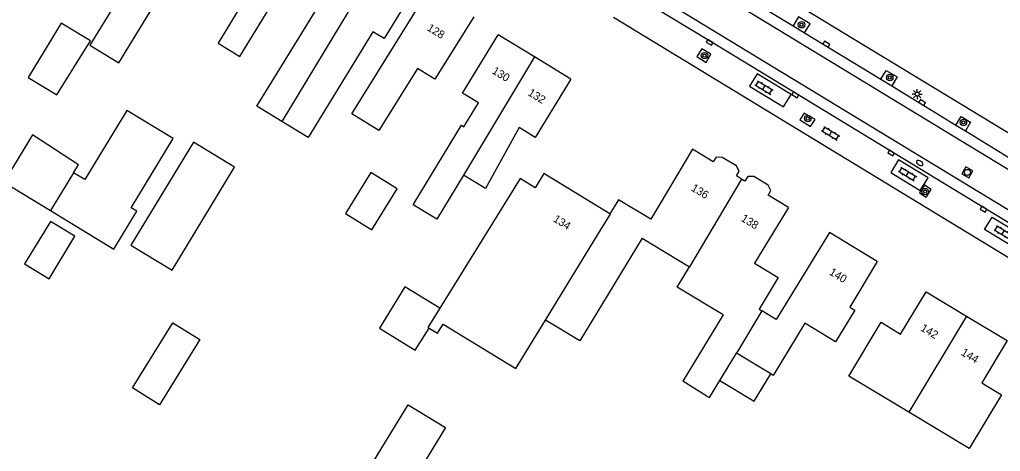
# Model space of a CAD drawing. Extents: x 136000 to 141014, y 402000 to 403500.
# Drawn here: x 138520.3 to 138642.8, y 402143.7 to 402197.6 of the extents above; entities that cross this region are included whole.
import ezdxf

# ---------------------------------------------------------------- set-up
doc = ezdxf.new("R2010")
doc.units = 0
for name, color, linetype in [('gg-anno-huisnummerreeks BGT', 7, 'Continuous'), ('gg-bbg-bijgebouw', 7, 'Continuous'), ('gg-bbg-gedigitaliseerde bebouwing', 7, 'Continuous'), ('gg-bbg-gedigitaliseerde bijgebouw', 7, 'Continuous'), ('gg-bbg-hoofdgebouw', 7, 'Continuous'), ('gg-bbg-luifel en loopbrug', 7, 'Continuous'), ('gg-bbg-tussenscheiding', 7, 'Continuous'), ('gg-knt-verharding', 7, 'Continuous'), ('gg-knt-verharding nz', 7, 'Continuous'), ('gt-symb-boom', 7, 'Continuous'), ('gt-symb-brandkraan', 7, 'Continuous'), ('gt-symb-klinker verharding', 7, 'Continuous'), ('gt-symb-kolk', 7, 'Continuous'), ('gt-symb-lichtmast', 7, 'Continuous'), ('gt-symb-rioolschacht', 7, 'Continuous')]:
    doc.layers.add(name, color=color, linetype=linetype)

# ---------------------------------------------------------------- blocks, each defined once
blk = doc.blocks.new('gt0-BOOM')
at = {"layer": 'gt-symb-boom'}
for radius in [0.4, 0.2]:
    blk.add_circle((0, 0), radius, dxfattribs=at)
blk = doc.blocks.new('gt0-KOLK')
at = {"layer": 'gt-symb-kolk'}
blk.add_lwpolyline([(0, 0), (0.38, 0), (0.38, 0.4), (-0.37, 0.4), (-0.37, 0), (0, 0)], dxfattribs=at)
blk = doc.blocks.new('gt0-LMAST')
at = {"layer": 'gt-symb-lichtmast'}
for p, q in [((-0.18, 0.17), (-0.45, 0.44)), ((0, 0.25), (0, 0.62)), ((0.17, 0.17), (0.44, 0.44)), ((-0.25, 0), (-0.63, 0)), ((-0.18, -0.18), (-0.45, -0.45)), ((0, -0.25), (0, -0.63)), ((0.44, -0.45), (0.17, -0.18)), ((0.25, 0), (0.62, 0))]:
    blk.add_line(p, q, dxfattribs=at)
blk.add_circle((0, 0), 0.25, dxfattribs=at)
blk = doc.blocks.new('gt0-KL1')
at = {"layer": 'gt-symb-klinker verharding'}
for p, q in [((-1.15, 0.3), (1.15, 0.3)), ((-1, -0.3), (-1, 0.3)), ((-0.5, 0.3), (-0.5, 0.45)), ((0, -0.3), (0, 0.3)), ((0.5, 0.3), (0.5, 0.45)), ((1, -0.3), (1, 0.3)), ((-1.15, -0.3), (1.15, -0.3)), ((-0.5, -0.45), (-0.5, -0.3)), ((0.5, -0.45), (0.5, -0.3))]:
    blk.add_line(p, q, dxfattribs=at)
blk = doc.blocks.new('gt0-RS')
at = {"layer": 'gt-symb-rioolschacht'}
blk.add_lwpolyline([(-0.5, -0.5), (0.5, -0.5), (0.5, 0.5), (-0.5, 0.5)], close=True, dxfattribs=at)
blk.add_circle((0, 0), 0.375, dxfattribs=at)
blk = doc.blocks.new('gt0-BR')
at = {"layer": 'gt-symb-brandkraan'}
for centre, radius, start, end in [((-0.24, 0), 0.206, 107.5669, 252.4331), ((0.6, -2.66), 3, 106.892, 107.5669), ((0, -0.69), 0.938, 73.108, 106.892), ((-0.6, -2.66), 3, 72.4331, 73.108), ((0.24, 0), 0.206, 287.567, 72.4331), ((0.6, 2.66), 3, 252.4331, 253.108), ((0, 0.69), 0.938, 253.108, 286.8921), ((-0.6, 2.66), 3, 286.8921, 287.567)]:
    blk.add_arc(centre, radius, start, end, dxfattribs=at)

msp = doc.modelspace()

# ---------------------------------------------------------------- linework, layer by layer
at = {"layer": 'gg-bbg-bijgebouw'}
for points in [[(138542.85, 402157.65), (138537.79, 402149.51), (138534.42, 402151.6), (138539.48, 402159.74), (138542.85, 402157.65)], [(138568.08, 402137.71), (138563.4, 402140.57), (138568.84, 402149.51), (138573.52, 402146.66), (138568.08, 402137.71)]]:
    msp.add_lwpolyline(points, dxfattribs=at)
at = {"layer": 'gg-bbg-gedigitaliseerde bebouwing'}
for p, q in [((138582.86, 402177.74), (138572.8, 402161.56)), ((138598.08, 402170.31), (138603.97, 402166.73)), ((138608.21, 402160.74), (138603.14, 402152.43)), ((138622.22, 402157.37), (138618.41, 402159.7)), ((138607.77, 402152.54), (138609.84, 402155.96)), ((138614.13, 402153.34), (138609.84, 402155.96)), ((138606.09, 402150.63), (138603.14, 402152.43))]:
    msp.add_line(p, q, dxfattribs=at)
for points in [[(138547.49, 402198.56), (138545.11, 402194.67), (138547.82, 402193.01), (138557.71, 402209.13)], [(138553.08, 402184.87), (138549.96, 402186.78), (138558.1, 402200.08), (138556.52, 402201.05), (138560.72, 402207.93)], [(138534.83, 402203.78), (138529.11, 402194.42), (138532.73, 402192.21), (138538.44, 402201.55), (138537.4, 402202.18)], [(138570.11, 402202.18), (138565.85, 402195.22), (138564.45, 402196.08), (138556.36, 402182.86), (138553.08, 402184.87)], [(138577.04, 402197.95), (138572.19, 402190.16), (138570.01, 402191.51), (138565.18, 402183.74), (138561.81, 402185.83), (138571.49, 402201.4)], [(138575.77, 402178.17), (138572.42, 402172.66), (138569.49, 402174.45), (138575.5, 402184.41), (138575.82, 402184.22), (138577.64, 402187.21), (138575.64, 402188.42), (138580.08, 402195.71)], [(138589.16, 402190.16), (138584.73, 402182.88), (138582.71, 402184.11), (138578.51, 402176.5), (138575.77, 402178.17)], [(138598.08, 402170.31), (138590.3, 402157.49), (138586.02, 402160.08)], [(138608.21, 402160.74), (138602.45, 402164.18), (138603.97, 402166.73)], [(138571.46, 402159.07), (138572.54, 402158.42), (138573.23, 402159.55), (138582.31, 402154.03), (138586.02, 402160.08)], [(138618.41, 402159.7), (138614.42, 402153.17), (138614.13, 402153.34)], [(138606.09, 402150.63), (138606.48, 402150.4), (138607.77, 402152.54)]]:
    msp.add_lwpolyline(points, dxfattribs=at)
at = {"layer": 'gg-bbg-gedigitaliseerde bijgebouw'}
for points in [[(138521.39, 402190.37), (138524.97, 402188.2), (138529.17, 402194.95), (138525.51, 402197.17), (138521.39, 402190.37)], [(138524.18, 402173.75), (138532.1, 402168.94), (138534.98, 402173.68), (138534.28, 402174.11), (138539.52, 402182.74), (138533.73, 402186.25), (138528.49, 402177.62), (138527.08, 402178.48)], [(138527.08, 402178.48), (138527.68, 402179.46), (138521.93, 402183.2), (138518.35, 402177.29), (138524.18, 402173.75)], [(138534.22, 402169.42), (138539.37, 402166.3), (138547.18, 402179.16), (138542.03, 402182.29), (138534.22, 402169.42)], [(138564.3, 402171.36), (138567.48, 402176.48), (138564.2, 402178.51), (138561.03, 402173.38), (138564.3, 402171.36)], [(138520.96, 402167.09), (138524.02, 402165.24), (138527.24, 402170.54), (138524.18, 402172.4), (138520.96, 402167.09)], [(138572.8, 402161.56), (138568.44, 402164.24), (138565.27, 402159.08), (138569.75, 402156.32), (138571.46, 402159.07)]]:
    msp.add_lwpolyline(points, dxfattribs=at)
at = {"layer": 'gg-bbg-hoofdgebouw'}
for p, q in [((138584.62, 402192.93), (138580.08, 402195.71)), ((138589.16, 402190.16), (138584.62, 402192.93)), ((138606.96, 402179.84), (138604.37, 402181.41)), ((138610.5, 402177.68), (138609.86, 402178.07)), ((138610.92, 402177.43), (138610.5, 402177.68)), ((138616.35, 402174.13), (138613.8, 402175.68)), ((138627.44, 402167.38), (138621.47, 402171.02))]:
    msp.add_line(p, q, dxfattribs=at)
for points in [[(138604.37, 402181.41), (138599.17, 402172.68), (138595.14, 402175.11), (138594.04, 402173.35)], [(138609.86, 402178.07), (138610.21, 402178.64), (138609.85, 402179.32), (138608.07, 402180.39), (138607.31, 402180.41), (138606.96, 402179.84)], [(138594.04, 402173.35), (138585.79, 402178.37), (138584.71, 402176.6), (138582.86, 402177.74)], [(138613.8, 402175.68), (138614.15, 402176.25), (138613.8, 402176.93), (138612.02, 402178), (138611.27, 402177.99), (138610.92, 402177.43)], [(138616.35, 402174.13), (138612.12, 402167.17), (138615.07, 402165.37), (138612.68, 402161.44), (138613.02, 402161.23)], [(138621.47, 402171.02), (138614.83, 402160.13), (138613.02, 402161.23)], [(138627.44, 402167.38), (138624, 402161.7), (138624.63, 402161.31), (138622.22, 402157.37)], [(138631.39, 402148.57), (138623.88, 402153.07), (138627.91, 402159.8), (138630.36, 402158.33), (138633.54, 402163.6), (138638.6, 402160.56)], [(138638.6, 402160.56), (138643.67, 402157.51), (138640.49, 402152.23), (138642.94, 402150.75), (138638.92, 402144.05), (138631.39, 402148.57)]]:
    msp.add_lwpolyline(points, dxfattribs=at)
at = {"layer": 'gg-bbg-luifel en loopbrug'}
for p, q in [((138607.77, 402152.54), (138612.05, 402149.93)), ((138612.05, 402149.93), (138614.13, 402153.34))]:
    msp.add_line(p, q, dxfattribs=at)
at = {"layer": 'gg-bbg-tussenscheiding'}
for p, q in [((138565.32, 402205.12), (138553.08, 402184.87)), ((138584.62, 402192.93), (138575.77, 402178.17)), ((138527.08, 402178.48), (138524.18, 402173.75)), ((138610.5, 402177.68), (138603.97, 402166.73)), ((138586.02, 402160.08), (138593.01, 402171.49)), ((138613.02, 402161.23), (138609.84, 402155.96)), ((138638.6, 402160.56), (138631.39, 402148.57))]:
    msp.add_line(p, q, dxfattribs=at)
for points in [[(138593.01, 402171.49), (138594.12, 402173.3), (138594.04, 402173.35)], [(138572.8, 402161.56), (138571.33, 402159.16), (138571.46, 402159.07)]]:
    msp.add_lwpolyline(points, dxfattribs=at)
at = {"layer": 'gg-knt-verharding'}
for p, q in [((138594.68, 402213.34), (138661.74, 402172.56)), ((138602.48, 402205.6), (138616.93, 402196.8)), ((138720.64, 402121.15), (138594.49, 402197.84)), ((138616.93, 402196.8), (138618.35, 402195.95)), ((138618.35, 402195.95), (138627.88, 402190.15)), ((138627.88, 402190.15), (138629.25, 402189.32)), ((138637.26, 402184.43), (138638.45, 402183.7))]:
    msp.add_line(p, q, dxfattribs=at)
for points in [[(138596.46, 402201.09), (138597.18, 402200.64), (138606.61, 402194.92), (138640.81, 402174.08), (138651.08, 402167.87), (138694.31, 402141.6), (138725.47, 402122.61)], [(138618.35, 402195.95), (138619.04, 402197.08), (138617.62, 402197.94), (138616.93, 402196.8)], [(138604.89, 402192.98), (138606.06, 402192.24), (138606.67, 402193.26), (138605.54, 402193.95), (138604.89, 402192.98)], [(138627.88, 402190.15), (138628.55, 402191.25), (138629.94, 402190.46), (138629.25, 402189.32)], [(138629.25, 402189.32), (138632.93, 402187.08), (138637.26, 402184.43)], [(138617.76, 402185.07), (138619.1, 402184.24), (138619.67, 402185.11), (138618.31, 402185.93), (138617.76, 402185.07)], [(138637.26, 402184.43), (138637.91, 402185.49), (138639.1, 402184.77), (138638.45, 402183.7)], [(138638.45, 402183.7), (138644.41, 402180.04), (138645.45, 402179.36)], [(138632.72, 402175.97), (138633.56, 402175.44), (138634.16, 402176.4), (138633.32, 402176.92), (138632.72, 402175.97)]]:
    msp.add_lwpolyline(points, dxfattribs=at)
at = {"layer": 'gg-knt-verharding nz'}
for p, q in [((138599.39, 402205.92), (138728.41, 402127.43)), ((138726.18, 402123.73), (138597.13, 402202.19))]:
    msp.add_line(p, q, dxfattribs=at)
for points in [[(138612.42, 402190.82), (138611.49, 402189.27), (138615.74, 402186.69), (138616.68, 402188.24), (138612.42, 402190.82)], [(138630.09, 402180.07), (138629.15, 402178.5), (138632.8, 402176.27), (138633.78, 402177.83), (138630.09, 402180.07)], [(138640.85, 402171.39), (138641.79, 402172.92), (138646.11, 402170.29), (138645.17, 402168.75), (138640.85, 402171.39)]]:
    msp.add_lwpolyline(points, dxfattribs=at)

# ---------------------------------------------------------------- block references
at = {"layer": 'gt-symb-boom'}
for p in [(138617.98, 402196.95), (138605.86, 402193.09), (138629, 402190.37), (138618.76, 402185.24), (138638.2, 402184.75), (138633.42, 402176.12)]:
    msp.add_blockref('gt0-BOOM', p, dxfattribs=at)
at = {"layer": 'gt-symb-brandkraan', "rotation": 149.28180933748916}
msp.add_blockref('gt0-BR', (138632.73, 402179.7), dxfattribs=at)
at = {"layer": 'gt-symb-klinker verharding'}
for p, rotation in [((138613.3, 402189.11), -31.20949091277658), ((138621.61, 402183.39), -31.33720572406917), ((138631.22, 402178.31), -31.20949091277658), ((138643.16, 402171.02), -31.20949091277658)]:
    msp.add_blockref('gt0-KL1', p, dxfattribs=dict(at, rotation=rotation))
at = {"layer": 'gt-symb-kolk'}
for p, rotation in [((138606.61, 402194.92), 148.74151469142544), ((138620.97, 402194.35), -31.258485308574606), ((138617.32, 402188.38), 148.61387523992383), ((138632.93, 402187.08), -31.543673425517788), ((138629.29, 402181.1), 148.66279427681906), ((138640.81, 402174.08), 148.07354491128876)]:
    msp.add_blockref('gt0-KOLK', p, dxfattribs=dict(at, rotation=rotation))
at = {"layer": 'gt-symb-lichtmast'}
msp.add_blockref('gt0-LMAST', (138632.43, 402188.29), dxfattribs=at)
at = {"layer": 'gt-symb-rioolschacht', "rotation": -120.59043540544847}
msp.add_blockref('gt0-RS', (138638.69, 402178.52), dxfattribs=at)

# ---------------------------------------------------------------- texts
at = {"layer": 'gg-anno-huisnummerreeks BGT'}
for s, rotation, p in [('128', 328.1, (138571.13, 402196.32)), ('130', 328.5, (138579.24, 402190.95)), ('132', 328.5, (138583.72, 402188.21)), ('136', 328.7, (138604.1, 402176.31)), ('134', 328.4, (138586.87, 402172.46)), ('138', 328.7, (138610.33, 402172.52)), ('140', 328.6, (138621.35, 402165.82)), ('142', 328.9, (138632.75, 402158.83)), ('144', 328.9, (138637.81, 402155.78))]:
    msp.add_text(s, height=1, rotation=rotation, dxfattribs=at).set_placement(p)

doc.saveas('drawing.dxf')
